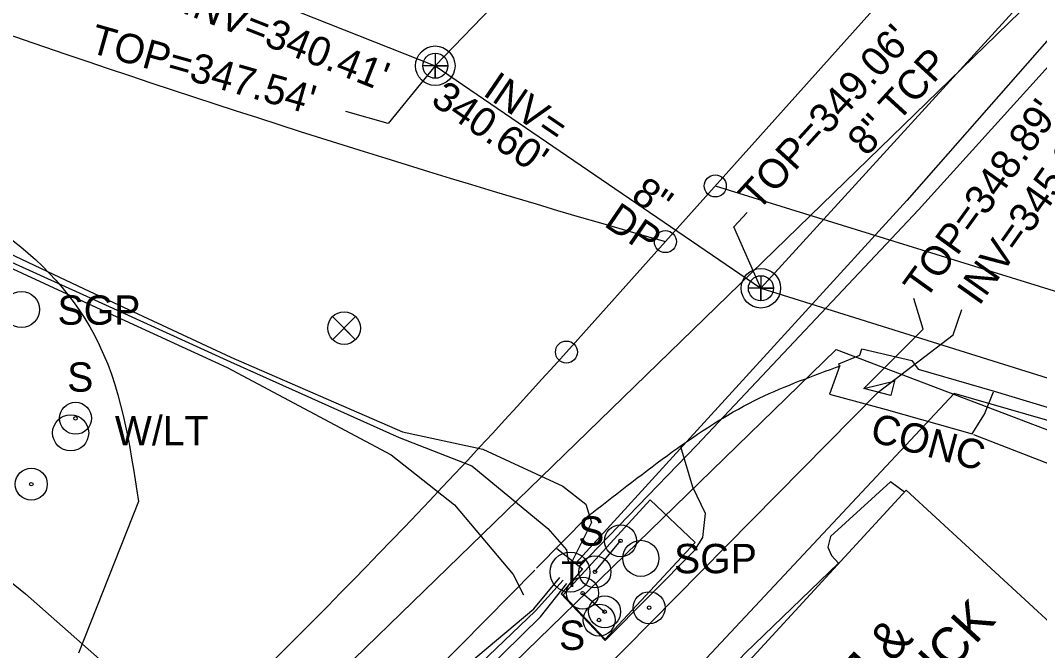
# Model space of a CAD drawing. Extents: x 2089016 to 2094354, y 862840 to 864725.
# Drawn here: x 2091544.5 to 2091683.5, y 863540.6 to 863626.5 of the extents above; entities that cross this region are included whole.
import ezdxf

# ---------------------------------------------------------------- set-up
doc = ezdxf.new("R2010")
doc.units = 0
for name, color, linetype in [('Exist Building', 7, 'Continuous'), ('Exist Horizontal Alignment', 7, 'Continuous'), ('Exist Horizontal Alignment Station Label', 7, 'Continuous'), ('Exist Other Culture Sign Text', 7, 'Continuous'), ('Exist Property Owner Text', 7, 'Continuous'), ('Exist Right of Way Line', 7, 'Continuous'), ('Exist Roads EOP', 7, 'Continuous'), ('Exist Roads EOP Other', 7, 'Continuous'), ('Exist Roads EOT', 7, 'Continuous'), ('Exist Roads Soil', 7, 'Continuous'), ('Exist Structure Minor Drop Inlet', 7, 'Continuous'), ('Exist Structure Minor Drop Inlet Leader', 7, 'Continuous'), ('Exist Structure Minor Drop Inlet Top Elevation', 7, 'Continuous'), ('Exist Structure Minor Head and End Wall', 7, 'Continuous'), ('Exist Structure Minor Paved Ditch or Gutter Text', 7, 'Continuous'), ('Exist Structure Minor Pipes RCP 18 Inch', 7, 'Continuous'), ('Exist Structure Minor Pipes RCP 18 Inch Invert', 7, 'Continuous'), ('Exist Structure Minor Pipes RCP 18 Inch Leader', 7, 'Continuous'), ('Exist Utilities Other Pole Text', 7, 'Continuous'), ('Exist Utilities Power Joint Use Telephone Text', 7, 'Continuous'), ('Exist Utilities Sanitary Sewer Manhole Leader', 7, 'Continuous'), ('Exist Utilities Sanitary Sewer Manhole Text', 7, 'Continuous'), ('Exist Utilities Sanitary Sewer UG Line', 7, 'Continuous'), ('Exist Utilities Sanitary Sewer UG Line Invert Elevation', 7, 'Continuous'), ('Exist Utilities Sanitary Sewer UG Line Text', 7, 'Continuous'), ('Exist Utilities Telephone UG Cable SUE LOS B', 7, 'Continuous'), ('Exist Utilities Telephone UG FO SUE LOS B', 7, 'Continuous'), ('Exist Utilities Water UG Line SUE LOS B', 7, 'Continuous'), ('Exist Utilities Water UG Line SUE LOS C', 7, 'Continuous'), ('Prop Conc Driveway', 7, 'Continuous'), ('Prop Drainage Structure Pipe RCP 30in Class IV Label', 7, 'Continuous'), ('Prop Drainage Structure Pipe RCP 36in Class IV', 7, 'Continuous'), ('Prop Drainage Structure Pipe RCP 54in Class III', 7, 'Continuous'), ('Prop Erosion Embankment Toe Protection with Rip Rap 2 Detail CELL', 7, 'Continuous'), ('R5707_NCDOT_FS_170814 - Exist Roads EOT', 7, 'Continuous'), ('Raster_Level_0', 7, 'Continuous')]:
    doc.layers.add(name, color=color, linetype=linetype)

msp = doc.modelspace()

# ---------------------------------------------------------------- linework, layer by layer
at = {"layer": 'Exist Building'}
msp.add_lwpolyline([(2091665.32, 863562.47), (2091612.57, 863505.19), (2091635.21, 863484.35), (2091646.25, 863496.33), (2091655.98, 863487.38), (2091697.69, 863532.68)], close=True, dxfattribs=at)
at = {"layer": 'Exist Horizontal Alignment'}
for p, q in [((2091632.47, 863596.36), (2091908.69, 863904.49)), ((2091639.27, 863603.95), (2091785.53, 863558.66)), ((2091632.47, 863596.36), (2091618.97, 863581.31))]:
    msp.add_line(p, q, dxfattribs=at)
for centre, radius, start, end in [((2092098.48, 865231.24), 1700, 247.48718, 254.08997), ((2090874.36, 864248.81), 1000, 313.53836, 318.12531)]:
    msp.add_arc(centre, radius, start, end, dxfattribs=at)
at = {"layer": 'Exist Horizontal Alignment Station Label'}
for centre in [(2091639.27, 863603.95), (2091632.47, 863596.36), (2091618.97, 863581.31)]:
    msp.add_circle(centre, 1.5, dxfattribs=at)
at = {"layer": 'Exist Right of Way Line'}
for p, q in [((2091671.88, 863575.65), (2091593.7, 863492.29)), ((2091735.99, 863557.2), (2091671.88, 863575.65))]:
    msp.add_line(p, q, dxfattribs=at)
at = {"layer": 'Exist Roads EOP'}
for p, q in [((2091560.58, 863560.92), (2091552.41, 863540.24)), ((2091614.9, 863551.84), (2091621.94, 863558.96))]:
    msp.add_line(p, q, dxfattribs=at)
for points in [[(2091655.69, 863579.19), (2091656.21, 863579.4), (2091656.13, 863579.68), (2091658.97, 863580.88), (2091659.28, 863581.75), (2091666.09, 863580.15), (2091666.95, 863578.98), (2091677.33, 863575.99), (2091705.32, 863567.54), (2091723.14, 863562.53), (2091739.84, 863556.32), (2091755.83, 863552.33), (2091778.96, 863545.71)], [(2091614.68, 863551.59), (2091577.53, 863513.94), (2091541.5, 863479.68), (2091509.96, 863450.67), (2091494.8, 863436.99), (2091459.99, 863406.66), (2091416.33, 863367.37), (2091398.26, 863350.73), (2091360.43, 863313.58), (2091358.8, 863312), (2091365.83, 863304.95)]]:
    msp.add_lwpolyline(points, dxfattribs=at)
for points in [[(2091506.95, 863615.21), (2091507.91, 863615.1), (2091509.2, 863615.04), (2091521.21, 863608.82), (2091540.28, 863598.73), (2091554.58, 863583.61), (2091560.58, 863560.92)], [(2091621.94, 863558.96), (2091622.43, 863559.34), (2091633.45, 863567.73), (2091644.6, 863574.68), (2091655.69, 863579.19)]]:
    msp.add_spline(points, degree=3, dxfattribs=at)
at = {"layer": 'Exist Roads EOP Other'}
msp.add_lwpolyline([(2091656.27, 863579.45), (2091655.62, 863577.68), (2091654.87, 863575.57), (2091662.6, 863573.48), (2091674.31, 863570.15), (2091675.98, 863572.85), (2091677.22, 863575.87)], dxfattribs=at)
at = {"layer": 'Exist Roads EOT'}
msp.add_lwpolyline([(2091706.36, 863652.5), (2091397.08, 863352.19), (2091355.5, 863316.61), (2091326.54, 863292.47), (2091281.78, 863256.45)], dxfattribs=at)
at = {"layer": 'Exist Roads Soil'}
for points in [[(2091723.2, 863562.35), (2091723.6, 863560.63), (2091725.13, 863558.51), (2091723.87, 863556.93), (2091714.97, 863555.61), (2091710.61, 863552.97), (2091694.84, 863562.14), (2091674.52, 863570.02)], [(2091617.68, 863554.52), (2091621.17, 863551.76), (2091618.25, 863548.36), (2091624.25, 863541.99), (2091636.49, 863554.3), (2091637.56, 863556), (2091637.95, 863559.29), (2091636.2, 863562.89), (2091634.57, 863568.39)], [(2091665.08, 863562.21), (2091663.18, 863563.63), (2091654.98, 863556.18), (2091654.64, 863554.72), (2091655.11, 863553.56), (2091656.08, 863552.54), (2091643.37, 863540.26), (2091631.55, 863527.71), (2091632.47, 863527), (2091623.29, 863516.88), (2091623.32, 863516.86)]]:
    msp.add_lwpolyline(points, dxfattribs=at)
at = {"layer": 'Exist Structure Minor Drop Inlet'}
msp.add_lwpolyline([(2091663.74, 863577.39), (2091663.23, 863575.38), (2091659.55, 863576.32), (2091663.79, 863577.38), (2091663.74, 863577.39)], dxfattribs=at)
at = {"layer": 'Exist Structure Minor Drop Inlet Leader'}
msp.add_lwpolyline([(2091659.55, 863576.32), (2091667.63, 863584.41), (2091666.34, 863588.61)], dxfattribs=at)
at = {"layer": 'Exist Structure Minor Head and End Wall'}
msp.add_lwpolyline([(2091630.37, 863561.17), (2091618.53, 863548.21), (2091624.25, 863542.14), (2091636.52, 863555.33), (2091630.37, 863561.17)], dxfattribs=at)
at = {"layer": 'Exist Structure Minor Pipes RCP 18 Inch'}
msp.add_line((2091661.5, 863575.85), (2091600.01, 863513.64), dxfattribs=at)
at = {"layer": 'Exist Structure Minor Pipes RCP 18 Inch Leader'}
msp.add_lwpolyline([(2091661.5, 863575.85), (2091671.73, 863583.65), (2091672.92, 863587.1)], dxfattribs=at)
at = {"layer": 'Exist Utilities Sanitary Sewer Manhole Leader'}
for points in [[(2091601.08, 863620.34), (2091594.65, 863612.46), (2091588.87, 863614.09)], [(2091645.5, 863590), (2091641.8, 863598.37), (2091643.62, 863600.32)]]:
    msp.add_lwpolyline(points, dxfattribs=at)
at = {"layer": 'Exist Utilities Sanitary Sewer UG Line'}
msp.add_line((2091601.08, 863620.34), (2091828.7, 863857.23), dxfattribs=at)
for points in [[(2091645.5, 863590), (2091909.39, 863878.94)], [(2091320.59, 863732.95), (2091428.49, 863688.59), (2091601.08, 863620.34), (2091645.5, 863590), (2091742.61, 863559.6), (2091989.85, 863486.52)]]:
    msp.add_lwpolyline(points, dxfattribs=at)
at = {"layer": 'Exist Utilities Telephone UG Cable SUE LOS B'}
for points in [[(2091750.71, 863686.04), (2091750.04, 863686.58), (2091748.52, 863686.91), (2091743.61, 863683.93), (2091730.19, 863670.65), (2091717.05, 863658.21), (2091693.03, 863633.47), (2091665.42, 863601.96), (2091635.84, 863569.59), (2091620.23, 863552.52)], [(2091750.26, 863685.54), (2091749.44, 863685.54), (2091747.38, 863684.72), (2091745.23, 863682.76), (2091731.34, 863669.11), (2091718.63, 863656.82), (2091694.26, 863630.85), (2091666.97, 863600.71), (2091636.77, 863568.63), (2091620.75, 863552.07)], [(2091454.96, 863634.5), (2091457.03, 863633.97), (2091467.15, 863628.47), (2091487.56, 863617.65), (2091505.48, 863610.21), (2091527.74, 863599.78), (2091540.47, 863594.03), (2091552.6, 863588.41), (2091572.7, 863579.22), (2091595.06, 863567.3), (2091603.68, 863560.49), (2091611.7, 863550.99), (2091613.1, 863548.2)], [(2091454.99, 863635.45), (2091457.34, 863634.62), (2091467.94, 863629.46), (2091488.57, 863620.26), (2091506.26, 863612.16), (2091528.56, 863601.4), (2091541.21, 863595.57), (2091553.17, 863589.94), (2091573.18, 863580.6), (2091596.59, 863570.44), (2091607.55, 863568.06), (2091618.49, 863563), (2091621.61, 863560.57), (2091622.37, 863558.05), (2091619.72, 863552.7)], [(2091455.06, 863634.88), (2091457.19, 863634.21), (2091467.51, 863628.96), (2091488.14, 863619.52), (2091505.67, 863611.33), (2091528.07, 863600.29), (2091540.83, 863594.66), (2091552.99, 863589.15), (2091573.13, 863579.97), (2091596.13, 863569.66), (2091606.07, 863565.77), (2091616.41, 863557.23), (2091619, 863554.32), (2091619.19, 863552.81)], [(2091247.57, 863225.28), (2091255.2, 863231.76), (2091270.68, 863245.65), (2091293.71, 863264.52), (2091333.53, 863296.81), (2091375.18, 863330.99), (2091410.87, 863360.54), (2091452.25, 863397.87), (2091497.36, 863439.5), (2091538.8, 863477.58), (2091575.02, 863510.02), (2091595.27, 863530.18), (2091614.5, 863546.3), (2091618.06, 863550.58)], [(2091248.62, 863178.37), (2091250.14, 863190.5), (2091251.53, 863208.74), (2091253.13, 863223.05), (2091256.17, 863230.53), (2091271.53, 863244.2), (2091294.74, 863263.1), (2091334.3, 863295.76), (2091377.39, 863329.19), (2091413.38, 863357.9), (2091454.91, 863395.52), (2091499.85, 863436.84), (2091540.52, 863475.63), (2091576.78, 863507.93), (2091596.62, 863528.68), (2091614.77, 863546.01), (2091618.54, 863550.22)]]:
    msp.add_lwpolyline(points, dxfattribs=at)
at = {"layer": 'Exist Utilities Telephone UG FO SUE LOS B'}
msp.add_lwpolyline([(2091245.15, 863178.44), (2091248.58, 863190.55), (2091250.66, 863208.87), (2091254.65, 863222.76), (2091257.81, 863229.5), (2091272.68, 863243.04), (2091295.46, 863262.53), (2091335.09, 863294.65), (2091334.98, 863294.7), (2091376.53, 863330.24), (2091412.12, 863359.29), (2091453.69, 863396.41), (2091499.25, 863437.79), (2091498.86, 863438.02), (2091539.9, 863476.32), (2091576.06, 863509.1), (2091597.41, 863527.51), (2091615.41, 863545.21), (2091619.02, 863549.76)], dxfattribs=at)
at = {"layer": 'Exist Utilities Water UG Line SUE LOS B'}
msp.add_lwpolyline([(2091545.2, 863548.34), (2091565.78, 863530.17), (2091578.25, 863516.48)], dxfattribs=at)
at = {"layer": 'Exist Utilities Water UG Line SUE LOS C'}
for points in [[(2091508.14, 863607.62), (2091532.47, 863595.72), (2091538.84, 863553.43), (2091545.2, 863548.34)], [(2091582.98, 863510.86), (2091655.77, 863581.64), (2091716.52, 863558.58), (2091728.14, 863597.62), (2091903.21, 863549.04)]]:
    msp.add_lwpolyline(points, dxfattribs=at)
at = {"layer": 'Prop Conc Driveway'}
for p, q in [((2091622.86, 863551.34), (2091626.35, 863555.57)), ((2091621.18, 863548.44), (2091624.18, 863545.9))]:
    msp.add_line(p, q, dxfattribs=at)
for centre, radius in [((2091552.01, 863572.27), 2.18), ((2091552.01, 863572.27), 0.24), ((2091626.35, 863555.57), 2.18), ((2091626.35, 863555.57), 0.24), ((2091622.86, 863551.34), 2.18), ((2091622.86, 863551.34), 0.24), ((2091621.18, 863548.44), 2.18), ((2091621.18, 863548.44), 0.24), ((2091624.18, 863545.9), 2.18), ((2091624.18, 863545.9), 0.24)]:
    msp.add_circle(centre, radius, dxfattribs=at)
at = {"layer": 'Prop Drainage Structure Pipe RCP 30in Class IV Label'}
for centre in [(2091544.62, 863587.1), (2091551.34, 863570.28), (2091629.11, 863553.18)]:
    msp.add_circle(centre, 2.46, dxfattribs=at)
at = {"layer": 'Prop Drainage Structure Pipe RCP 36in Class IV'}
for centre, radius in [((2091545.97, 863563.29), 2.18), ((2091545.97, 863563.29), 0.24), ((2091630.25, 863546.45), 2.18), ((2091623.42, 863544.77), 2.18), ((2091630.25, 863546.45), 0.24), ((2091623.42, 863544.77), 0.24)]:
    msp.add_circle(centre, radius, dxfattribs=at)
at = {"layer": 'Prop Drainage Structure Pipe RCP 54in Class III'}
msp.add_circle((2091619.46, 863551.29), 2.72, dxfattribs=at)
at = {"layer": 'Prop Erosion Embankment Toe Protection with Rip Rap 2 Detail CELL'}
msp.add_lwpolyline([(2091590.21, 863586.14), (2091587.06, 863582.99), (2091588.64, 863584.57), (2091590.21, 863582.99), (2091587.06, 863586.14)], dxfattribs=at)
msp.add_circle((2091588.64, 863584.57), 2.23, dxfattribs=at)
at = {"layer": 'R5707_NCDOT_FS_170814 - Exist Roads EOT'}
msp.add_lwpolyline([(2091706.36, 863652.5), (2091397.08, 863352.19), (2091355.5, 863316.61), (2091326.54, 863292.47), (2091281.78, 863256.45)], dxfattribs=at)
at = {"layer": 'Raster_Level_0'}
for points in [[(2091601.08, 863622.06), (2091601.08, 863618.63), (2091601.08, 863620.34), (2091602.79, 863620.34), (2091599.37, 863620.34)], [(2091645.5, 863591.71), (2091645.5, 863588.29), (2091645.5, 863590), (2091647.22, 863590), (2091643.79, 863590)]]:
    msp.add_lwpolyline(points, dxfattribs=at)
for centre, radius in [((2091601.08, 863620.34), 2.69), ((2091601.08, 863620.34), 1.71), ((2091645.5, 863590), 2.69), ((2091645.5, 863590), 1.71)]:
    msp.add_circle(centre, radius, dxfattribs=at)

# ---------------------------------------------------------------- texts
at = {"layer": 'Exist Other Culture Sign Text'}
for p in [(2091550.87, 863575.9), (2091620.57, 863554.9), (2091617.96, 863540.7)]:
    msp.add_text('S', height=4, dxfattribs=at).set_placement(p)
at = {"layer": 'Exist Property Owner Text'}
for s, p in [('KARIN H PATRICK', (2091638.64, 863501.82)), ('TIMOTHY J &', (2091638.41, 863511.45))]:
    msp.add_text(s, height=5, rotation=47.589, dxfattribs=at).set_placement(p)
at = {"layer": 'Exist Structure Minor Drop Inlet Top Elevation'}
msp.add_text("TOP=348.89'", height=4, rotation=54.255, dxfattribs=at).set_placement((2091667.91, 863588.28))
at = {"layer": 'Exist Structure Minor Paved Ditch or Gutter Text'}
msp.add_text('CONC', height=4, rotation=344.8785, dxfattribs=at).set_placement((2091660.2, 863569.2))
at = {"layer": 'Exist Structure Minor Pipes RCP 18 Inch Invert'}
msp.add_text("INV=345.21'", height=4, rotation=54.7367, dxfattribs=at).set_placement((2091675.26, 863587.48))
at = {"layer": 'Exist Utilities Other Pole Text'}
for p in [(2091549.55, 863585.03), (2091633.65, 863551.15)]:
    msp.add_text('SGP', height=4, dxfattribs=at).set_placement(p)
at = {"layer": 'Exist Utilities Power Joint Use Telephone Text'}
msp.add_text('W/LT', height=4, dxfattribs=at).set_placement((2091557.37, 863568.59))
at = {"layer": 'Exist Utilities Sanitary Sewer Manhole Text'}
for s, height, rotation, p in [("TOP=349.06'", 3.9999, 47.645, (2091645.09, 863600.37)), ("TOP=347.54'", 4, 344.2531, (2091553.74, 863622.2))]:
    msp.add_text(s, height=height, rotation=rotation, dxfattribs=at).set_placement(p)
at = {"layer": 'Exist Utilities Sanitary Sewer UG Line Invert Elevation'}
for s, rotation, p in [("INV=340.41'", 338.4236, (2091566.37, 863627.62)), ('INV=', 325.6623, (2091607.41, 863616.42)), ("340.60'", 325.6623, (2091600.29, 863615.23))]:
    msp.add_text(s, height=4, rotation=rotation, dxfattribs=at).set_placement(p)
at = {"layer": 'Exist Utilities Sanitary Sewer UG Line Text'}
for s, rotation, p in [('8" TCP', 47.5949, (2091659.9, 863607.85)), ('8"', 325.6623, (2091627.59, 863602.14)), ('DP', 325.6623, (2091623.94, 863598.58))]:
    msp.add_text(s, height=4, rotation=rotation, dxfattribs=at).set_placement(p)
at = {"layer": 'Prop Drainage Structure Pipe RCP 54in Class III'}
msp.add_text('T', height=3.5, dxfattribs=at).set_placement((2091618.28, 863549.28))

doc.saveas('drawing.dxf')
